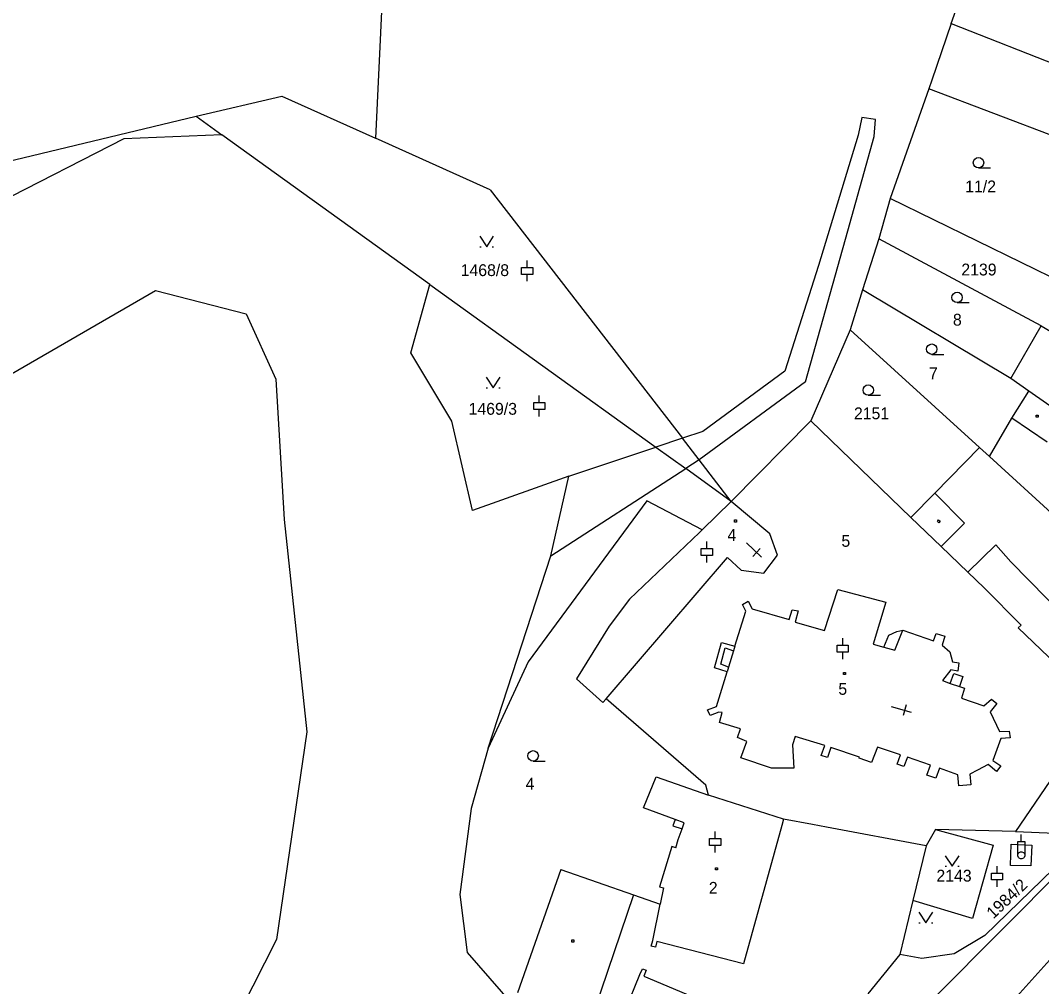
# Model space of a CAD drawing. Extents: x -795483 to -789093, y -1112258 to -1108741.
# Drawn here: x -791772.5 to -791625.8, y -1110577.6 to -1110438.8 of the extents above; entities that cross this region are included whole.
import ezdxf

# ---------------------------------------------------------------- set-up
doc = ezdxf.new("R2010")
doc.units = 0
for name, color, linetype in [('Vrstva 1', 7, 'Continuous'), ('Vrstva 14', 7, 'Continuous'), ('Vrstva 15', 7, 'Continuous'), ('Vrstva 2', 7, 'Continuous'), ('Vrstva 23', 7, 'Continuous'), ('Vrstva 25', 7, 'Continuous'), ('Vrstva 26', 7, 'Continuous')]:
    doc.layers.add(name, color=color, linetype=linetype)

msp = doc.modelspace()

# ---------------------------------------------------------------- linework, layer by layer
at = {"layer": 'Vrstva 1'}
for p, q in [((-791719.56, -1110414.67), (-791721.46, -1110455.72)), ((-791638.74, -1110439.23), (-791637.3, -1110435.14)), ((-791638.74, -1110439.23), (-791641.52, -1110447.36)), ((-791638.74, -1110439.23), (-791621.33, -1110446.09)), ((-791641.96, -1110448.6), (-791647.52, -1110464.36)), ((-791641.52, -1110447.36), (-791641.96, -1110448.6)), ((-791623.3, -1110455.72), (-791641.96, -1110448.6)), ((-791747.25, -1110452.55), (-791734.93, -1110449.67)), ((-791734.93, -1110449.67), (-791721.46, -1110455.72)), ((-791805.88, -1110466.61), (-791747.25, -1110452.55)), ((-791747.25, -1110452.55), (-791743.55, -1110455.22)), ((-791757.63, -1110455.8), (-791794.99, -1110474.96)), ((-791743.55, -1110455.22), (-791757.63, -1110455.8)), ((-791713.66, -1110476.72), (-791743.55, -1110455.22)), ((-791705, -1110463.12), (-791721.46, -1110455.72)), ((-791705, -1110463.12), (-791677.37, -1110498.82)), ((-791647.52, -1110464.36), (-791649.14, -1110470.18)), ((-791620.97, -1110477.35), (-791647.52, -1110464.36)), ((-791649.14, -1110470.18), (-791651.48, -1110477.49)), ((-791625.85, -1110482.67), (-791649.14, -1110470.18)), ((-791773.78, -1110489.57), (-791753.07, -1110477.61)), ((-791753.07, -1110477.61), (-791740.06, -1110480.92)), ((-791716.39, -1110486.54), (-791713.66, -1110476.72)), ((-791713.66, -1110476.72), (-791681.18, -1110500.09)), ((-791651.48, -1110477.49), (-791653.27, -1110483.26)), ((-791630.21, -1110490.21), (-791651.48, -1110477.49)), ((-791740.06, -1110480.92), (-791735.77, -1110490.35)), ((-791653.27, -1110483.26), (-791658.92, -1110496.31)), ((-791653.27, -1110483.26), (-791634.68, -1110500.16)), ((-791630.21, -1110490.21), (-791625.85, -1110482.67)), ((-791625.85, -1110482.67), (-791623.64, -1110483.94)), ((-791710.5, -1110496.37), (-791716.39, -1110486.54)), ((-791735.77, -1110490.35), (-791734.61, -1110510.49)), ((-791627.6, -1110492.03), (-791630.21, -1110490.21)), ((-791630.05, -1110495.95), (-791627.6, -1110492.03)), ((-791622.53, -1110495.58), (-791627.6, -1110492.03)), ((-791707.53, -1110509.18), (-791710.5, -1110496.37)), ((-791658.92, -1110496.31), (-791670.36, -1110507.88)), ((-791644.55, -1110510.22), (-791658.92, -1110496.31)), ((-791633.27, -1110501.44), (-791630.05, -1110495.95)), ((-791681.18, -1110500.09), (-791676.89, -1110503.18)), ((-791674.96, -1110501.93), (-791677.37, -1110498.82)), ((-791641.12, -1110506.72), (-791634.68, -1110500.16)), ((-791634.68, -1110500.16), (-791633.27, -1110501.44)), ((-791623.83, -1110510.08), (-791633.27, -1110501.44)), ((-791670.36, -1110507.88), (-791674.96, -1110501.93)), ((-791693.69, -1110504.27), (-791707.53, -1110509.18)), ((-791696.28, -1110515.69), (-791693.69, -1110504.27)), ((-791670.36, -1110507.88), (-791676.89, -1110503.18)), ((-791644.55, -1110510.22), (-791641.12, -1110506.72)), ((-791682.5, -1110507.8), (-791699.51, -1110530.92)), ((-791674.53, -1110511.99), (-791682.5, -1110507.8)), ((-791670.36, -1110507.88), (-791674.53, -1110511.99)), ((-791664.83, -1110512.54), (-791670.36, -1110507.88)), ((-791640.19, -1110514.39), (-791644.55, -1110510.22)), ((-791734.61, -1110510.49), (-791731.32, -1110540.99)), ((-791674.93, -1110512.38), (-791684.98, -1110521.92)), ((-791674.53, -1110511.99), (-791674.93, -1110512.38)), ((-791663.7, -1110515.6), (-791664.83, -1110512.54)), ((-791640.19, -1110514.39), (-791636.39, -1110518.04)), ((-791705.3, -1110543.34), (-791696.28, -1110515.69)), ((-791688.33, -1110536.24), (-791670.91, -1110515.93)), ((-791670.91, -1110515.93), (-791668.92, -1110517.76)), ((-791665.66, -1110518.2), (-791663.7, -1110515.6)), ((-791668.92, -1110517.76), (-791665.66, -1110518.2)), ((-791634.02, -1110520.31), (-791636.39, -1110518.04)), ((-791656.95, -1110526.46), (-791655.03, -1110520.57)), ((-791655.03, -1110520.57), (-791648.15, -1110522.38)), ((-791628.73, -1110525.68), (-791634.02, -1110520.31)), ((-791684.98, -1110521.92), (-791687.88, -1110525.8)), ((-791668.73, -1110522.72), (-791667.93, -1110522.24)), ((-791668.28, -1110523.64), (-791668.73, -1110522.72)), ((-791667.93, -1110522.24), (-791667.37, -1110523.34)), ((-791667.37, -1110523.34), (-791662.03, -1110524.88)), ((-791662.03, -1110524.88), (-791661.62, -1110523.47)), ((-791661.62, -1110523.47), (-791660.75, -1110523.63)), ((-791648.15, -1110522.38), (-791649.98, -1110528.38)), ((-791669.82, -1110528.68), (-791668.28, -1110523.64)), ((-791660.75, -1110523.63), (-791661.18, -1110525.23)), ((-791687.88, -1110525.8), (-791692.59, -1110533.39)), ((-791661.18, -1110525.23), (-791656.95, -1110526.46)), ((-791646.58, -1110526.6), (-791645.7, -1110526.41)), ((-791645.7, -1110526.41), (-791641.3, -1110527.94)), ((-791629.13, -1110526.04), (-791628.73, -1110525.68)), ((-791623.68, -1110531.28), (-791629.13, -1110526.04)), ((-791648.43, -1110528.83), (-791647.7, -1110527.1)), ((-791647.7, -1110527.1), (-791646.58, -1110526.6)), ((-791641.3, -1110527.94), (-791640.9, -1110526.85)), ((-791640.9, -1110526.85), (-791639.65, -1110527.27)), ((-791639.65, -1110527.27), (-791640.06, -1110528.52)), ((-791672.77, -1110531.78), (-791671.76, -1110528.14)), ((-791671.76, -1110528.14), (-791669.82, -1110528.68)), ((-791649.98, -1110528.38), (-791648.43, -1110528.83)), ((-791640.06, -1110528.52), (-791638.97, -1110529.48)), ((-791638.97, -1110529.48), (-791638.56, -1110530.92)), ((-791699.51, -1110530.92), (-791705.3, -1110543.34)), ((-791670.96, -1110532.39), (-791672.77, -1110531.78)), ((-791638.81, -1110532.11), (-791639.99, -1110533.64)), ((-791637.82, -1110532.26), (-791638.81, -1110532.11)), ((-791638.56, -1110530.92), (-791637.65, -1110531.1)), ((-791637.65, -1110531.1), (-791637.82, -1110532.26)), ((-791692.59, -1110533.39), (-791688.79, -1110536.77)), ((-791672.48, -1110537.34), (-791670.96, -1110532.39)), ((-791639.99, -1110533.64), (-791638.89, -1110534.03)), ((-791638.89, -1110534.03), (-791638.39, -1110532.6)), ((-791638.39, -1110532.6), (-791637.09, -1110533.05)), ((-791637.09, -1110533.05), (-791637.59, -1110534.48)), ((-791637.59, -1110534.48), (-791636.85, -1110534.74)), ((-791636.85, -1110534.74), (-791637.26, -1110536.18)), ((-791688.33, -1110536.24), (-791688.79, -1110536.77)), ((-791674.01, -1110548.68), (-791688.33, -1110536.24)), ((-791637.26, -1110536.18), (-791634.05, -1110537.27)), ((-791634.05, -1110537.27), (-791632.97, -1110536.31)), ((-791632.97, -1110536.31), (-791632.2, -1110536.93)), ((-791673.75, -1110537.84), (-791672.48, -1110537.34)), ((-791673.4, -1110538.63), (-791673.75, -1110537.84)), ((-791672.12, -1110538.19), (-791673.4, -1110538.63)), ((-791671.67, -1110538.23), (-791672.12, -1110538.19)), ((-791672.05, -1110539.67), (-791671.67, -1110538.23)), ((-791632.2, -1110536.93), (-791633.17, -1110538.13)), ((-791633.17, -1110538.13), (-791631.81, -1110540.96)), ((-791669.05, -1110540.56), (-791672.05, -1110539.67)), ((-791731.32, -1110540.99), (-791735.69, -1110570.85)), ((-791669.46, -1110541.82), (-791669.05, -1110540.56)), ((-791631.81, -1110540.96), (-791630.45, -1110540.9)), ((-791630.45, -1110540.9), (-791630.29, -1110541.87)), ((-791668.13, -1110542.36), (-791669.46, -1110541.82)), ((-791668.96, -1110544.71), (-791668.13, -1110542.36)), ((-791661.16, -1110541.65), (-791661.57, -1110542.88)), ((-791656.93, -1110542.96), (-791661.16, -1110541.65)), ((-791631.62, -1110541.93), (-791632.76, -1110545.1)), ((-791630.29, -1110541.87), (-791631.62, -1110541.93)), ((-791705.3, -1110543.34), (-791707.72, -1110552.01)), ((-791661.57, -1110542.88), (-791661.38, -1110546.2)), ((-791657.46, -1110544.4), (-791656.93, -1110542.96)), ((-791656.03, -1110543.25), (-791656.53, -1110544.69)), ((-791651.93, -1110544.62), (-791656.03, -1110543.25)), ((-791649.37, -1110543.19), (-791650.19, -1110545.38)), ((-791646.05, -1110544.29), (-791649.37, -1110543.19)), ((-791621.53, -1110543.56), (-791629.53, -1110555.32)), ((-791664.56, -1110546.23), (-791668.96, -1110544.71)), ((-791656.53, -1110544.69), (-791657.46, -1110544.4)), ((-791651.99, -1110544.78), (-791651.93, -1110544.62)), ((-791650.19, -1110545.38), (-791651.99, -1110544.78)), ((-791646.5, -1110545.66), (-791646.05, -1110544.29)), ((-791645.03, -1110544.64), (-791645.57, -1110545.99)), ((-791641.75, -1110545.78), (-791645.03, -1110544.64)), ((-791632.76, -1110545.1), (-791631.64, -1110545.89)), ((-791661.38, -1110546.2), (-791664.56, -1110546.23)), ((-791645.57, -1110545.99), (-791646.5, -1110545.66)), ((-791642.25, -1110547.21), (-791641.75, -1110545.78)), ((-791640.42, -1110546.23), (-791640.96, -1110547.67)), ((-791637.81, -1110547.15), (-791640.42, -1110546.23)), ((-791634.98, -1110546.5), (-791636.06, -1110547.06)), ((-791633.44, -1110545.69), (-791634.98, -1110546.5)), ((-791632.26, -1110546.7), (-791633.44, -1110545.69)), ((-791631.64, -1110545.89), (-791632.26, -1110546.7)), ((-791682.96, -1110551.93), (-791681.13, -1110547.46)), ((-791681.13, -1110547.46), (-791673.62, -1110550.07)), ((-791640.96, -1110547.67), (-791642.25, -1110547.21)), ((-791637.66, -1110548.76), (-791637.81, -1110547.15)), ((-791636.06, -1110547.06), (-791635.92, -1110548.63)), ((-791673.62, -1110550.07), (-791674.01, -1110548.68)), ((-791635.92, -1110548.63), (-791637.66, -1110548.76)), ((-791662.86, -1110553.54), (-791673.62, -1110550.07)), ((-791612.17, -1110549.98), (-791641, -1110579)), ((-791707.72, -1110552.01), (-791709.36, -1110564.36)), ((-791678.41, -1110553.6), (-791682.96, -1110551.93)), ((-791678.41, -1110553.6), (-791678.74, -1110554.49)), ((-791658.7, -1110554.32), (-791662.86, -1110553.54)), ((-791656.67, -1110554.7), (-791658.7, -1110554.32)), ((-791678.74, -1110554.49), (-791677.42, -1110554.92)), ((-791677.99, -1110556.48), (-791677.42, -1110554.92)), ((-791642.37, -1110557.39), (-791656.67, -1110554.7)), ((-791641, -1110555.04), (-791642.37, -1110557.39)), ((-791629.53, -1110555.32), (-791641, -1110555.04)), ((-791641, -1110555.04), (-791632.73, -1110557.28)), ((-791629.53, -1110555.32), (-791623.82, -1110555.54)), ((-791678.34, -1110557.64), (-791677.99, -1110556.48)), ((-791632.73, -1110557.28), (-791635.7, -1110567.83)), ((-791678.89, -1110557.48), (-791680.68, -1110563.24)), ((-791678.34, -1110557.64), (-791678.89, -1110557.48)), ((-791642.37, -1110557.39), (-791644.26, -1110565.24)), ((-791621.32, -1110557.97), (-791633.93, -1110570.26)), ((-791694.82, -1110560.76), (-791701.08, -1110578.48)), ((-791694.82, -1110560.76), (-791684.41, -1110564.41)), ((-791641.3, -1110592.24), (-791613.41, -1110561.35)), ((-791709.36, -1110564.36), (-791708.3, -1110572.7)), ((-791684.41, -1110564.41), (-791680.55, -1110565.75)), ((-791680.68, -1110563.24), (-791680.07, -1110563.43)), ((-791680.07, -1110563.43), (-791680.55, -1110565.75)), ((-791644.26, -1110565.24), (-791646.12, -1110572.98)), ((-791635.7, -1110567.83), (-791644.26, -1110565.24)), ((-791633.93, -1110570.26), (-791638.34, -1110572.89)), ((-791735.69, -1110570.85), (-791741.21, -1110581.73)), ((-791708.3, -1110572.7), (-791701.77, -1110580.19)), ((-791646.12, -1110572.98), (-791650.73, -1110578.62)), ((-791642.98, -1110573.58), (-791646.12, -1110572.98)), ((-791638.34, -1110572.89), (-791642.98, -1110573.58))]:
    msp.add_line(p, q, dxfattribs=at)
at = {"layer": 'Vrstva 2'}
for p, q in [((-791651.58, -1110452.75), (-791652.13, -1110455.28)), ((-791649.63, -1110453.02), (-791651.58, -1110452.75)), ((-791649.82, -1110455.47), (-791649.63, -1110453.02)), ((-791652.13, -1110455.28), (-791657.81, -1110474.02)), ((-791653.6, -1110469), (-791649.82, -1110455.47)), ((-791659.67, -1110490.72), (-791653.6, -1110469)), ((-791657.81, -1110474.02), (-791662.66, -1110489.19)), ((-791662.66, -1110489.19), (-791674.43, -1110497.84)), ((-791659.67, -1110490.72), (-791674.96, -1110501.93)), ((-791624.98, -1110499.38), (-791630.05, -1110495.95)), ((-791674.43, -1110497.84), (-791677.37, -1110498.82)), ((-791693.69, -1110504.27), (-791681.18, -1110500.09)), ((-791677.37, -1110498.82), (-791681.18, -1110500.09)), ((-791674.96, -1110501.93), (-791676.89, -1110503.18)), ((-791696.28, -1110515.69), (-791676.89, -1110503.18)), ((-791636.85, -1110511.03), (-791641.12, -1110506.72)), ((-791640.19, -1110514.39), (-791636.85, -1110511.03)), ((-791632.35, -1110514.14), (-791636.39, -1110518.04)), ((-791630.19, -1110516.55), (-791632.35, -1110514.14)), ((-791622.12, -1110524.83), (-791630.19, -1110516.55)), ((-791646.88, -1110529.28), (-791645.7, -1110526.41)), ((-791671.85, -1110531.28), (-791671.24, -1110528.93)), ((-791671.24, -1110528.93), (-791670.03, -1110529.35)), ((-791670.03, -1110529.35), (-791670.76, -1110531.72)), ((-791669.82, -1110528.68), (-791670.03, -1110529.35)), ((-791648.43, -1110528.83), (-791646.88, -1110529.28)), ((-791670.76, -1110531.72), (-791671.85, -1110531.28)), ((-791670.76, -1110531.72), (-791670.96, -1110532.39)), ((-791638.89, -1110534.03), (-791637.59, -1110534.48)), ((-791677.11, -1110554.08), (-791678.41, -1110553.6)), ((-791677.42, -1110554.92), (-791677.11, -1110554.08)), ((-791662.86, -1110553.54), (-791663.11, -1110554.46)), ((-791663.11, -1110554.46), (-791668.61, -1110574.32)), ((-791630.22, -1110560.2), (-791630.15, -1110557.13)), ((-791630.15, -1110557.13), (-791627.17, -1110557.27)), ((-791627.17, -1110557.27), (-791627.31, -1110560.25)), ((-791627.31, -1110560.25), (-791630.22, -1110560.2)), ((-791684.41, -1110564.41), (-791690.66, -1110582.79)), ((-791681.62, -1110570.96), (-791680.55, -1110565.75)), ((-791681.84, -1110571.79), (-791681.62, -1110570.96)), ((-791681.25, -1110571.95), (-791681.84, -1110571.79)), ((-791681.04, -1110571.11), (-791681.25, -1110571.95)), ((-791668.61, -1110574.32), (-791681.04, -1110571.11)), ((-791686.98, -1110584.33), (-791683.48, -1110575.88)), ((-791683.48, -1110575.88), (-791683.12, -1110575.02)), ((-791683.12, -1110575.02), (-791682.57, -1110575.25)), ((-791682.57, -1110575.25), (-791682.93, -1110576.11)), ((-791682.93, -1110576.11), (-791659.65, -1110585.81))]:
    msp.add_line(p, q, dxfattribs=at)
at = {"layer": 'Vrstva 23'}
for p, q in [((-791634.84, -1110459.98), (-791633.09, -1110459.98)), ((-791706.49, -1110469.8), (-791705.49, -1110471.3)), ((-791705.49, -1110471.3), (-791704.49, -1110469.8)), ((-791706.49, -1110471.3), (-791706.29, -1110471.3)), ((-791704.69, -1110471.3), (-791704.49, -1110471.3)), ((-791699.68, -1110474.27), (-791699.68, -1110473.27)), ((-791700.48, -1110475.27), (-791700.48, -1110474.27)), ((-791700.48, -1110474.27), (-791698.88, -1110474.27)), ((-791698.88, -1110474.27), (-791698.88, -1110475.27)), ((-791698.88, -1110475.27), (-791700.48, -1110475.27)), ((-791699.68, -1110476.27), (-791699.68, -1110475.27)), ((-791637.92, -1110479.33), (-791636.17, -1110479.33)), ((-791641.55, -1110486.77), (-791639.8, -1110486.77)), ((-791705.56, -1110490.06), (-791704.56, -1110491.56)), ((-791704.56, -1110491.56), (-791703.56, -1110490.06)), ((-791705.56, -1110491.56), (-791705.36, -1110491.56)), ((-791703.76, -1110491.56), (-791703.56, -1110491.56)), ((-791697.93, -1110493.69), (-791697.93, -1110492.69)), ((-791650.67, -1110492.64), (-791648.92, -1110492.64)), ((-791698.73, -1110494.69), (-791698.73, -1110493.69)), ((-791698.73, -1110493.69), (-791697.13, -1110493.69)), ((-791697.13, -1110493.69), (-791697.13, -1110494.69)), ((-791697.13, -1110494.69), (-791698.73, -1110494.69)), ((-791697.93, -1110495.69), (-791697.93, -1110494.69)), ((-791674.66, -1110515.66), (-791674.66, -1110514.66)), ((-791674.66, -1110514.66), (-791673.06, -1110514.66)), ((-791673.86, -1110514.66), (-791673.86, -1110513.66)), ((-791673.06, -1110514.66), (-791673.06, -1110515.66)), ((-791668.19, -1110513.85), (-791666, -1110515.9)), ((-791666.18, -1110514.64), (-791667.28, -1110515.8)), ((-791673.06, -1110515.66), (-791674.66, -1110515.66)), ((-791673.86, -1110516.66), (-791673.86, -1110515.66)), ((-791654.35, -1110528.54), (-791654.35, -1110527.54)), ((-791655.15, -1110529.54), (-791655.15, -1110528.54)), ((-791655.15, -1110528.54), (-791653.55, -1110528.54)), ((-791653.55, -1110528.54), (-791653.55, -1110529.54)), ((-791653.55, -1110529.54), (-791655.15, -1110529.54)), ((-791654.35, -1110530.54), (-791654.35, -1110529.54)), ((-791647.39, -1110537.37), (-791644.5, -1110538.17)), ((-791645.25, -1110537.13), (-791645.68, -1110538.67)), ((-791698.82, -1110545.2), (-791697.07, -1110545.2)), ((-791672.67, -1110556.31), (-791672.67, -1110555.31)), ((-791673.47, -1110557.31), (-791673.47, -1110556.31)), ((-791673.47, -1110556.31), (-791671.87, -1110556.31)), ((-791671.87, -1110557.31), (-791673.47, -1110557.31)), ((-791672.67, -1110558.31), (-791672.67, -1110557.31)), ((-791671.87, -1110556.31), (-791671.87, -1110557.31)), ((-791639.61, -1110558.81), (-791638.61, -1110560.31)), ((-791638.61, -1110560.31), (-791637.61, -1110558.81)), ((-791639.61, -1110560.31), (-791639.41, -1110560.31)), ((-791637.81, -1110560.31), (-791637.61, -1110560.31)), ((-791632.97, -1110562.28), (-791632.97, -1110561.28)), ((-791632.97, -1110561.28), (-791631.37, -1110561.28)), ((-791632.17, -1110561.28), (-791632.17, -1110560.28)), ((-791631.37, -1110561.28), (-791631.37, -1110562.28)), ((-791631.37, -1110562.28), (-791632.97, -1110562.28)), ((-791632.17, -1110563.28), (-791632.17, -1110562.28)), ((-791643.4, -1110566.92), (-791642.4, -1110568.42)), ((-791642.4, -1110568.42), (-791641.4, -1110566.92)), ((-791643.4, -1110568.42), (-791643.2, -1110568.42)), ((-791641.6, -1110568.42), (-791641.4, -1110568.42))]:
    msp.add_line(p, q, dxfattribs=at)
for centre in [(-791634.84, -1110459.23), (-791637.92, -1110478.58), (-791641.55, -1110486.02), (-791650.67, -1110491.89), (-791698.82, -1110544.45)]:
    msp.add_circle(centre, 0.75, dxfattribs=at)
at = {"layer": 'Vrstva 25'}
for p, q in [((-791626.56, -1110495.49), (-791626.26, -1110495.49)), ((-791626.56, -1110495.79), (-791626.56, -1110495.49)), ((-791626.26, -1110495.49), (-791626.26, -1110495.79)), ((-791626.26, -1110495.79), (-791626.56, -1110495.79)), ((-791669.88, -1110510.55), (-791669.58, -1110510.55)), ((-791669.88, -1110510.85), (-791669.88, -1110510.55)), ((-791669.58, -1110510.85), (-791669.88, -1110510.85)), ((-791669.58, -1110510.55), (-791669.58, -1110510.85)), ((-791640.75, -1110510.78), (-791640.56, -1110510.55)), ((-791640.52, -1110510.97), (-791640.75, -1110510.78)), ((-791640.56, -1110510.55), (-791640.33, -1110510.74)), ((-791640.33, -1110510.74), (-791640.52, -1110510.97)), ((-791654.24, -1110532.45), (-791653.94, -1110532.45)), ((-791654.24, -1110532.75), (-791654.24, -1110532.45)), ((-791653.94, -1110532.75), (-791654.24, -1110532.75)), ((-791653.94, -1110532.45), (-791653.94, -1110532.75)), ((-791672.64, -1110560.51), (-791672.34, -1110560.51)), ((-791672.64, -1110560.81), (-791672.64, -1110560.51)), ((-791672.34, -1110560.81), (-791672.64, -1110560.81)), ((-791672.34, -1110560.51), (-791672.34, -1110560.81)), ((-791693.27, -1110570.89), (-791692.97, -1110570.89)), ((-791693.27, -1110571.19), (-791693.27, -1110570.89)), ((-791692.97, -1110571.19), (-791693.27, -1110571.19)), ((-791692.97, -1110570.89), (-791692.97, -1110571.19))]:
    msp.add_line(p, q, dxfattribs=at)
at = {"layer": 'Vrstva 26'}
for p, q in [((-791628.69, -1110556.73), (-791628.69, -1110555.73)), ((-791629.19, -1110558.73), (-791629.19, -1110556.73)), ((-791629.19, -1110556.73), (-791628.19, -1110556.73)), ((-791628.19, -1110556.73), (-791628.19, -1110558.73)), ((-791629.19, -1110558.63), (-791629.09, -1110558.43)), ((-791629.19, -1110558.83), (-791629.19, -1110558.63)), ((-791629.09, -1110558.43), (-791628.99, -1110558.33)), ((-791628.99, -1110558.33), (-791628.79, -1110558.23)), ((-791628.79, -1110558.23), (-791628.59, -1110558.23)), ((-791628.69, -1110558.73), (-791628.69, -1110558.73)), ((-791628.59, -1110558.23), (-791628.39, -1110558.33)), ((-791628.39, -1110558.33), (-791628.29, -1110558.43)), ((-791628.29, -1110558.43), (-791628.19, -1110558.63)), ((-791628.19, -1110558.63), (-791628.19, -1110558.83)), ((-791629.09, -1110559.03), (-791629.19, -1110558.83)), ((-791628.99, -1110559.13), (-791629.09, -1110559.03)), ((-791628.79, -1110559.23), (-791628.99, -1110559.13)), ((-791628.59, -1110559.23), (-791628.79, -1110559.23)), ((-791628.39, -1110559.13), (-791628.59, -1110559.23)), ((-791628.29, -1110559.03), (-791628.39, -1110559.13)), ((-791628.19, -1110558.83), (-791628.29, -1110559.03))]:
    msp.add_line(p, q, dxfattribs=at)

# ---------------------------------------------------------------- texts
at = {"layer": 'Vrstva 14'}
for s, p in [('11/2', (-791636.75, -1110463.49)), ('1468/8', (-791709.23, -1110475.52)), ('2139', (-791637.3, -1110475.43)), ('8', (-791638.51, -1110482.64)), ('7', (-791641.95, -1110490.34)), ('1469/3', (-791708.09, -1110495.44)), ('2151', (-791652.73, -1110496.09)), ('5', (-791654.53, -1110514.41)), ('4', (-791699.9, -1110549.3)), ('2143', (-791640.88, -1110562.51))]:
    msp.add_text(s, height=1.7, dxfattribs=at).set_placement(p)
msp.add_text('1984/2', height=1.7, rotation=43.4396, dxfattribs=at).set_placement((-791632.71, -1110567.96))
at = {"layer": 'Vrstva 15'}
for s, p in [('4', (-791670.9, -1110513.56)), ('5', (-791654.97, -1110535.67)), ('2', (-791673.58, -1110564.26))]:
    msp.add_text(s, height=1.7, dxfattribs=at).set_placement(p)

doc.saveas('drawing.dxf')
